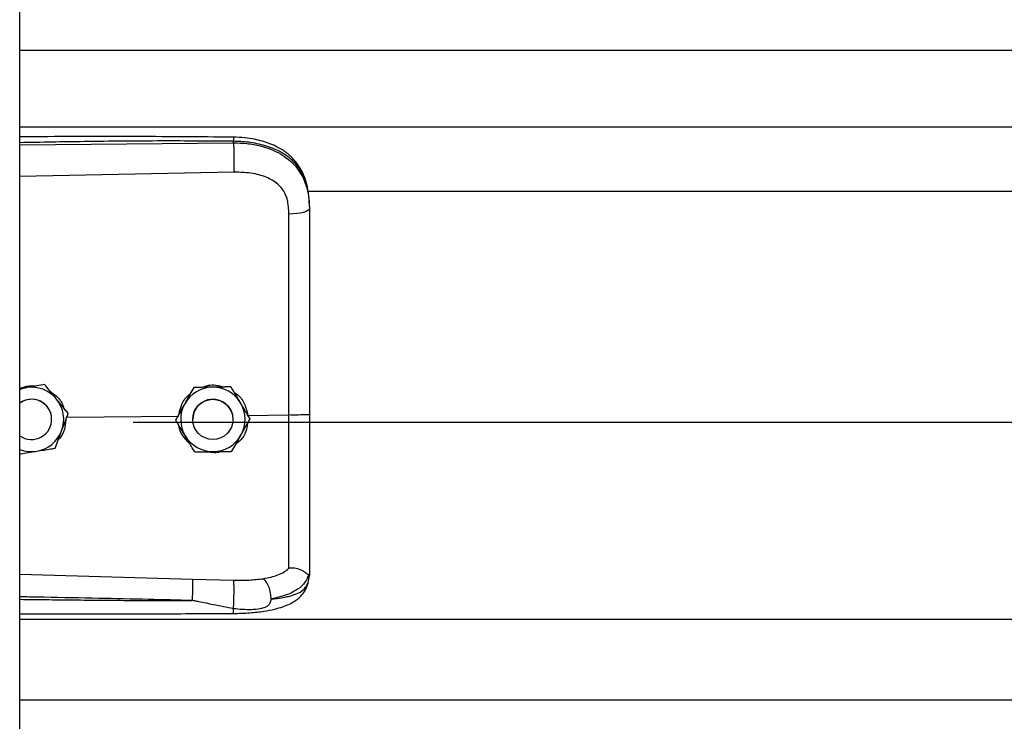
# Model space of a CAD drawing. Header units: inches. Extents: x 170 to 284, y 215 to 248.
# Tile 514 of 656: x 202.5 to 202.762, y 242.244 to 242.43. Entities that reach past the tile are written whole.
import ezdxf

# ---------------------------------------------------------------- set-up
doc = ezdxf.new("R2010")
doc.units = ezdxf.units.IN
doc.header["$LTSCALE"] = 0.25
doc.header["$MEASUREMENT"] = 0
doc.layers.add('LH FRONT OF HOOD', color=7, linetype='Continuous')

msp = doc.modelspace()

# ---------------------------------------------------------------- linework, layer by layer
at = {"layer": 'LH FRONT OF HOOD'}
for p, q in [((202.5003237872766, 239.8211148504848), (202.5003237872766, 244.0215643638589)), ((202.5003237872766, 242.4219916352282), (206.5326438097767, 242.4219916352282)), ((202.5003237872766, 242.4016036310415), (206.5326438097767, 242.4016036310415)), ((202.5571710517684, 242.3973919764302), (202.5571710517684, 242.397803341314)), ((202.5003237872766, 242.3968552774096), (202.5571710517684, 242.3973919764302)), ((202.557267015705, 242.3896031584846), (202.5003237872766, 242.3883936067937)), ((202.5768719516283, 242.384528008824), (206.4560926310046, 242.384528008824)), ((202.5773665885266, 242.3804687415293), (202.5773665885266, 242.3799804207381)), ((202.5020983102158, 242.3323273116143), (202.5003237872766, 242.3320384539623)), ((202.5069763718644, 242.3331234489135), (202.5060478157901, 242.3329723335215)), ((202.5069763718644, 242.3331218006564), (202.5069763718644, 242.3331234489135)), ((202.5466154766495, 242.3323637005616), (202.5466154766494, 242.3323653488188)), ((202.5564989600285, 242.3325120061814), (202.5564989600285, 242.3325136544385)), ((202.5128579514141, 242.3244847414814), (202.5425559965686, 242.324769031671)), ((202.5132301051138, 242.3254669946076), (202.5132301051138, 242.3254686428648)), ((202.5609953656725, 242.3249455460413), (202.5719089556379, 242.3250500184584)), ((202.5088241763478, 242.3238774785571), (202.5088241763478, 242.3238782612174)), ((202.5304915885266, 242.3231355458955), (206.5024760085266, 242.3231355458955)), ((202.5418021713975, 242.3237302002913), (202.5418021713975, 242.3237318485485)), ((202.5463354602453, 242.3238782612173), (202.5463354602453, 242.3238774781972)), ((202.5570358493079, 242.3238774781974), (202.5570358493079, 242.3238782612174)), ((202.5615691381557, 242.3240268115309), (202.5615691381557, 242.3240284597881)), ((202.5003237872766, 242.2827219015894), (202.5462594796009, 242.2813901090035)), ((202.5770268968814, 242.280413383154), (202.5773665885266, 242.2823985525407)), ((202.5773665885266, 242.2829273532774), (202.5773665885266, 242.2823985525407)), ((202.5462594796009, 242.2813901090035), (202.5572451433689, 242.2811279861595)), ((202.5003237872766, 242.2707499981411), (206.5326438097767, 242.2707499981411)), ((202.5003237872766, 242.2493710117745), (206.5326438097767, 242.2493710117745))]:
    msp.add_line(p, q, dxfattribs=at)
at = {"layer": 'LH FRONT OF HOOD', "flags": 128}
for points in [[(202.5773665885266, 242.3799804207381), (202.577262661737, 242.3796846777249), (202.5769547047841, 242.3793998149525), (202.5764540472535, 242.379136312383), (202.5757791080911, 242.3789038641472), (202.5749547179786, 242.3787110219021), (202.5740112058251, 242.3785648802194), (202.5729832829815, 242.3784708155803), (202.5719087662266, 242.3784322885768)], [(202.5003237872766, 242.3318378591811), (202.501007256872, 242.3320754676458), (202.5020983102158, 242.3323273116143)], [(202.5562784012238, 242.326622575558), (202.5568832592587, 242.3251469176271), (202.5570358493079, 242.3238782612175)]]:
    msp.add_lwpolyline(points, dxfattribs=at)
at = {"layer": 'LH FRONT OF HOOD'}
msp.add_circle((202.5516856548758, 242.3238774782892), 0.005350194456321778, dxfattribs=at)
for centre, radius, start, end in [((202.5034739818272, 242.3238782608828), 0.008560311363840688, 39.24773070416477, 99.24772960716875), ((202.5516856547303, 242.323878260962), 0.008560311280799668, 90.85968127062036, 150.8596805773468), ((202.5516856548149, 242.3238782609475), 0.008560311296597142, 30.85968260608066, 90.85968183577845), ((202.5034739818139, 242.3238782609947), 0.005350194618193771, 39.24773075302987, 126.0718980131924), ((202.5034739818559, 242.3238774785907), 0.005350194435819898, 300.0097421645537, 126.0718999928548), ((202.5034739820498, 242.323878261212), 0.005350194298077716, 5.903435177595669e-08, 39.24773054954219), ((202.5034739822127, 242.3238782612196), 0.008560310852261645, 339.2477292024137, 39.24773059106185), ((202.5516856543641, 242.3238782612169), 0.00856031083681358, 150.8596808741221, 210.8596823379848), ((202.5516856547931, 242.3238782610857), 0.005350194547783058, 30.85968222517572, 179.9999985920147), ((202.5516856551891, 242.3238782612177), 0.008560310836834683, 330.859680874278, 30.8596823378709), ((202.5034739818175, 242.3238774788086), 0.005350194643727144, 233.9281021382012, 300.0097413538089), ((202.5034739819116, 242.3238782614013), 0.008560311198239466, 279.2477290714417, 339.2477287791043), ((202.5516856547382, 242.3238782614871), 0.008560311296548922, 210.8596826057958, 270.8596818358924), ((202.5516856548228, 242.3238782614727), 0.0085603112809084, 270.8596812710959, 330.8596805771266), ((202.5034739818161, 242.3238782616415), 0.00856031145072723, 248.407675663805, 279.2477294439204)]:
    msp.add_arc(centre, radius, start, end, dxfattribs=at)
for points, knots in [([(202.5571524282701, 242.3988954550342), (202.5479354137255, 242.3989633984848), (202.5298485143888, 242.3990967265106), (202.5109049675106, 242.3990393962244), (202.5011792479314, 242.3989866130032), (202.5003237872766, 242.3989819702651)], [0, 0, 0, 0, 0.4865830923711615, 0.9548405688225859, 1, 1, 1, 1]), ([(202.5571710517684, 242.397803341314), (202.5508652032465, 242.3978426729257), (202.5376261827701, 242.3979252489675), (202.518676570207, 242.3977440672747), (202.5060360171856, 242.3975230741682), (202.5003237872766, 242.3974232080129)], [0, 0, 0, 0, 0.3326703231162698, 0.6984356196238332, 1, 1, 1, 1]), ([(202.5571522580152, 242.3988795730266), (202.5571534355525, 242.3988835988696), (202.5571574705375, 242.3988973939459), (202.5571626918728, 242.398782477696), (202.5571693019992, 242.3984896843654), (202.5571703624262, 242.3980737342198), (202.5571710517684, 242.397803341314)], [0, 0, 0, 0, 0.09787641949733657, 0.3353863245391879, 0.5679606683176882, 1, 1, 1, 1]), ([(202.5772801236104, 242.3825118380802), (202.5771611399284, 242.3835822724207), (202.5769457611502, 242.3855199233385), (202.576200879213, 242.3880385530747), (202.5753436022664, 242.389948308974), (202.574268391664, 242.3917009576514), (202.5729533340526, 242.3932892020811), (202.5714826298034, 242.3945841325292), (202.5701089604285, 242.3955440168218), (202.568666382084, 242.3963754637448), (202.5662881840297, 242.3974425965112), (202.5633517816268, 242.3982554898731), (202.560042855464, 242.398783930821), (202.5581510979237, 242.3988569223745), (202.5571524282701, 242.3988954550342)], [0, 0, 0, 0, 0.1084465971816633, 0.1963050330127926, 0.2691828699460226, 0.3279968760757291, 0.4149595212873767, 0.4916410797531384, 0.5389760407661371, 0.5941910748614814, 0.6694152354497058, 0.8148545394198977, 0.9022606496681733, 1, 1, 1, 1]), ([(202.5773665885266, 242.3804687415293), (202.5773038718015, 242.3818252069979), (202.5771854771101, 242.384385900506), (202.5762159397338, 242.387876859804), (202.5749267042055, 242.3902887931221), (202.5735628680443, 242.3919915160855), (202.5724799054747, 242.393034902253), (202.571420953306, 242.3938633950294), (202.5704315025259, 242.3945233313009), (202.5691971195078, 242.395218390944), (202.5676031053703, 242.3959441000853), (202.5649393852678, 242.3968521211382), (202.5614042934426, 242.3976120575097), (202.5584977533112, 242.397743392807), (202.5571710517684, 242.397803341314)], [0, 0, 0, 0, 0.1307156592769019, 0.2467609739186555, 0.3577928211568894, 0.4170971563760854, 0.4791482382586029, 0.5177152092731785, 0.5590896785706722, 0.6032945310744, 0.6633484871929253, 0.735369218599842, 0.8792082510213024, 1, 1, 1, 1]), ([(202.5571710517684, 242.3973919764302), (202.5571927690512, 242.3968161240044), (202.5572378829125, 242.3956198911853), (202.5572788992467, 242.393394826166), (202.5572921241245, 242.3912174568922), (202.5572751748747, 242.3901277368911), (202.557267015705, 242.3896031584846)], [0, 0, 0, 0, 0.2406941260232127, 0.499999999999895, 0.7593058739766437, 1, 1, 1, 1]), ([(202.5571710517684, 242.3973919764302), (202.5583678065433, 242.3973603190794), (202.5608000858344, 242.3972959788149), (202.5641296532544, 242.3966772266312), (202.5671080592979, 242.3957340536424), (202.5696396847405, 242.3945204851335), (202.5718852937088, 242.3929745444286), (202.573747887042, 242.3911393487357), (202.5752415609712, 242.3890041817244), (202.5764108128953, 242.3864496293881), (202.5772076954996, 242.383373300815), (202.5773131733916, 242.3811210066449), (202.5773665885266, 242.3799804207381)], [0, 0, 0, 0, 0.1094013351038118, 0.2223468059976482, 0.315179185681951, 0.4102231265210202, 0.5012749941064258, 0.5946006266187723, 0.6834485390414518, 0.7745330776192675, 0.8858211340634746, 1, 1, 1, 1]), ([(202.5714831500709, 242.3823655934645), (202.5714831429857, 242.3823656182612), (202.5713805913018, 242.3827245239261), (202.5708853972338, 242.3841307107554), (202.5693493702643, 242.3863333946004), (202.5662823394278, 242.3882366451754), (202.5621661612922, 242.3894483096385), (202.559013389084, 242.3895479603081), (202.557267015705, 242.3896031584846)], [0, 0, 0, 0, 4.497367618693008e-06, 0.06509473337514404, 0.261670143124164, 0.4753105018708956, 0.709365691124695, 1, 1, 1, 1]), ([(202.5719087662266, 242.3784322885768), (202.571838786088, 242.3797569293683), (202.5717688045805, 242.3810815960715), (202.5714831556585, 242.3823655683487), (202.5714831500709, 242.3823655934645)], [0, 0, 0, 0, 0.999980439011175, 1, 1, 1, 1]), ([(202.5773665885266, 242.3799804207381), (202.5773665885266, 242.3763502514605), (202.5773665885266, 242.3690793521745), (202.5773665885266, 242.357998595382), (202.5773665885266, 242.3468160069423), (202.5773665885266, 242.3358473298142), (202.5773665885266, 242.3285995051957), (202.5773665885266, 242.3251197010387)], [0, 0, 0, 0, 0.2027568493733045, 0.4061035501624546, 0.60886041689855, 0.8122072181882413, 1, 1, 1, 1]), ([(202.5719089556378, 242.3250500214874), (202.5719089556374, 242.3250500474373), (202.5719088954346, 242.3284363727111), (202.5719088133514, 242.3354830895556), (202.5719087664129, 242.3461562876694), (202.5719087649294, 242.3570323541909), (202.5719087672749, 242.3678196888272), (202.571908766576, 242.3748947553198), (202.5719087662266, 242.3784322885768)], [0, 0, 0, 0, 1.439079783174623e-06, 0.1877923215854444, 0.3908439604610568, 0.5938956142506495, 0.796947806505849, 1, 1, 1, 1]), ([(202.5003237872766, 242.3321573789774), (202.5011614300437, 242.3324380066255), (202.5025706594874, 242.3329101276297), (202.5040437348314, 242.3327915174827), (202.5046412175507, 242.3327434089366)], [0, 0, 0, 0, 0.5943977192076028, 1, 1, 1, 1]), ([(202.5069763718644, 242.3331218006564), (202.506300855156, 242.3330117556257), (202.5049339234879, 242.3327890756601), (202.5032688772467, 242.3325179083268), (202.5023156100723, 242.332362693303), (202.5020983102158, 242.3323273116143)], [0, 0, 0, 0, 0.42997043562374, 0.870060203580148, 0.9999999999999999, 0.9999999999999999, 0.9999999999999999, 0.9999999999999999]), ([(202.5101032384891, 242.329296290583), (202.5099795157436, 242.3294477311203), (202.5090118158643, 242.3306322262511), (202.5079506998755, 242.3319309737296), (202.5070713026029, 242.3330072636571), (202.5069763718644, 242.3331234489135)], [0, 0, 0, 0, 0.1156468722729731, 0.9045342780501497, 1, 1, 1, 1]), ([(202.5101032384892, 242.3292941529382), (202.5099795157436, 242.3294455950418), (202.5090118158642, 242.3306301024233), (202.5079506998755, 242.3319290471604), (202.5070713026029, 242.3330055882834), (202.5069763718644, 242.3331218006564)], [0, 0, 0, 0, 0.115646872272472, 0.9045342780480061, 1, 1, 1, 1]), ([(202.5466154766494, 242.3323653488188), (202.5462822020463, 242.3317676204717), (202.5456078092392, 242.3305580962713), (202.5447863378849, 242.3290847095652), (202.5443160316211, 242.3282411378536), (202.5442088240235, 242.3280488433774)], [0, 0, 0, 0, 0.4299704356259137, 0.8700602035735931, 1, 1, 1, 1]), ([(202.5466154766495, 242.3323637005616), (202.5462822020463, 242.3317658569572), (202.5456078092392, 242.3305560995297), (202.5447863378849, 242.3290825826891), (202.5443160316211, 242.3282390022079), (202.5442088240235, 242.3280467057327)], [0, 0, 0, 0, 0.4299704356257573, 0.8700602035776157, 1, 1, 1, 1]), ([(202.551557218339, 242.3324397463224), (202.5502851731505, 242.3324206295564), (202.5485886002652, 242.3323951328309), (202.5470103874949, 242.3323713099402), (202.5466154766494, 242.3323653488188)], [0, 0, 0, 0, 0.7497733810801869, 0.9999999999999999, 0.9999999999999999, 0.9999999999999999, 0.9999999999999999]), ([(202.551557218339, 242.3324376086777), (202.5502851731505, 242.3324185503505), (202.5485886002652, 242.332393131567), (202.5470103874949, 242.3323695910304), (202.5466154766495, 242.3323637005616)], [0, 0, 0, 0, 0.749773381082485, 1, 1, 1, 1]), ([(202.5487618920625, 242.3323976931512), (202.5493308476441, 242.3326109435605), (202.5505122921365, 242.333053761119), (202.5525568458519, 242.3331088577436), (202.5538940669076, 242.3327020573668), (202.5546062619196, 242.3324853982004)], [0, 0, 0, 0, 0.3027399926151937, 0.6286439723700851, 1, 1, 1, 1]), ([(202.5564989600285, 242.3325136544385), (202.5558146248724, 242.3325034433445), (202.5544298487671, 242.332482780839), (202.5527430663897, 242.3324575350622), (202.5517773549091, 242.3324430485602), (202.551557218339, 242.3324397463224)], [0, 0, 0, 0, 0.4299704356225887, 0.870060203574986, 0.9999999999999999, 0.9999999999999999, 0.9999999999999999, 0.9999999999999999]), ([(202.5564989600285, 242.3325120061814), (202.5558146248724, 242.3325016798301), (202.5544298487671, 242.3324807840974), (202.5527430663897, 242.3324554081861), (202.5517773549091, 242.3324409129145), (202.551557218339, 242.3324376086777)], [0, 0, 0, 0, 0.4299704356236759, 0.8700602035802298, 1, 1, 1, 1]), ([(202.5590340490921, 242.3282713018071), (202.5589337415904, 242.3284391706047), (202.5581491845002, 242.3297521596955), (202.5572888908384, 242.3311918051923), (202.5565759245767, 242.3323848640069), (202.5564989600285, 242.3325136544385)], [0, 0, 0, 0, 0.1156468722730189, 0.9045342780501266, 1, 1, 1, 1]), ([(202.5590340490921, 242.3282691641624), (202.5589337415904, 242.3284370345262), (202.5581491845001, 242.3297500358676), (202.5572888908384, 242.3311898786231), (202.5565759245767, 242.3323831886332), (202.5564989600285, 242.3325120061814)], [0, 0, 0, 0, 0.1156468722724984, 0.9045342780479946, 1, 1, 1, 1]), ([(202.5082475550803, 242.3314274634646), (202.5088969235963, 242.330999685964), (202.5103878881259, 242.3300174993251), (202.5116895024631, 242.3282850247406), (202.5119654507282, 242.3270487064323), (202.5120208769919, 242.3268003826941)], [0, 0, 0, 0, 0.3814222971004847, 0.8757540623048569, 1, 1, 1, 1]), ([(202.5427198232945, 242.3253779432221), (202.5428822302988, 242.3261299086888), (202.5432611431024, 242.3278843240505), (202.5443905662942, 242.3297248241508), (202.5454303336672, 242.3304562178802), (202.545628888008, 242.3305958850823)], [0, 0, 0, 0, 0.3776771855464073, 0.8811610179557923, 1, 1, 1, 1]), ([(202.5573738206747, 242.3310496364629), (202.5576189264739, 242.3309017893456), (202.5587517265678, 242.3302184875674), (202.5602255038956, 242.3281190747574), (202.5607326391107, 242.3260285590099), (202.5609953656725, 242.3249455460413)], [0, 0, 0, 0, 0.1174426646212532, 0.5427821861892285, 1, 1, 1, 1]), ([(202.5132301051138, 242.3254686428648), (202.5129660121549, 242.3257919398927), (202.5119668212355, 242.327015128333), (202.5108931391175, 242.3283293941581), (202.5101032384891, 242.329296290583)], [0, 0, 0, 0, 0.2643068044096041, 1, 1, 1, 1]), ([(202.5132301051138, 242.3254669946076), (202.5129660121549, 242.3257902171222), (202.5119668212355, 242.3270131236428), (202.5108931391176, 242.3283273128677), (202.5101032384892, 242.3292941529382)], [0, 0, 0, 0, 0.2643068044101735, 1, 1, 1, 1]), ([(202.5442088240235, 242.3280488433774), (202.54358933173, 242.3269376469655), (202.54276309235, 242.3254556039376), (202.541994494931, 242.3240768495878), (202.5418021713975, 242.3237318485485)], [0, 0, 0, 0, 0.7497733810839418, 0.9999999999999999, 0.9999999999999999, 0.9999999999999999, 0.9999999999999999]), ([(202.5442088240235, 242.3280467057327), (202.54358933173, 242.3269355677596), (202.54276309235, 242.3254536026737), (202.541994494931, 242.3240751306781), (202.5418021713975, 242.3237302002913)], [0, 0, 0, 0, 0.7497733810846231, 1, 1, 1, 1]), ([(202.5615691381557, 242.3240284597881), (202.5613550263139, 242.3243868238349), (202.5605449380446, 242.3257426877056), (202.5596744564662, 242.3271995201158), (202.5590340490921, 242.3282713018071)], [0, 0, 0, 0, 0.2643068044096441, 1, 1, 1, 1]), ([(202.5615691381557, 242.3240268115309), (202.5613550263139, 242.3243851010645), (202.5605449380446, 242.3257406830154), (202.5596744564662, 242.3271974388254), (202.5590340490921, 242.3282691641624)], [0, 0, 0, 0, 0.2643068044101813, 1, 1, 1, 1]), ([(202.5114789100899, 242.3208451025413), (202.5119296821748, 242.3220347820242), (202.5125308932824, 242.3236215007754), (202.513090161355, 242.3250976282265), (202.5132301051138, 242.3254669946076)], [0, 0, 0, 0, 0.7497733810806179, 1, 1, 1, 1]), ([(202.5719087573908, 242.2843594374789), (202.5719087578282, 242.2846221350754), (202.5719087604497, 242.2861966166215), (202.5719087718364, 242.2896280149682), (202.5719088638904, 242.29522934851), (202.5719091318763, 242.3016691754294), (202.5719094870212, 242.3088952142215), (202.5719097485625, 242.3167700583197), (202.5719097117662, 242.3222980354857), (202.5719096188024, 242.3250499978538), (202.5719096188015, 242.3250500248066)], [0, 0, 0, 0, 0.03155846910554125, 0.1891461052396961, 0.3467338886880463, 0.5043277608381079, 0.6619226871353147, 0.8309600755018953, 0.9999983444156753, 1, 1, 1, 1]), ([(202.5773665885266, 242.3251197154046), (202.5772853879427, 242.3251083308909), (202.5771229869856, 242.3250855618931), (202.5758701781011, 242.3250575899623), (202.5740727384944, 242.3250415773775), (202.5726306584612, 242.3250472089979), (202.5719096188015, 242.3250500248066)], [0, 0, 0, 0, 0.2500007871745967, 0.5000009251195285, 0.7500005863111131, 1, 1, 1, 1]), ([(202.5773665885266, 242.3251197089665), (202.5773665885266, 242.3220824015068), (202.5773665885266, 242.3159069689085), (202.5773665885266, 242.3071200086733), (202.5773665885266, 242.298953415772), (202.5773665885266, 242.2923733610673), (202.5773665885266, 242.2869886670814), (202.5773665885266, 242.2842881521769), (202.5773665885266, 242.2829273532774)], [0, 0, 0, 0, 0.1870908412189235, 0.3803918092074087, 0.5558755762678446, 0.7364481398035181, 0.8671952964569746, 1, 1, 1, 1]), ([(202.5125641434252, 242.32370930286), (202.5124880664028, 242.3228835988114), (202.5123259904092, 242.3211245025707), (202.5114771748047, 242.3193165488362), (202.5106929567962, 242.3186158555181), (202.5106041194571, 242.3185364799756)], [0, 0, 0, 0, 0.4395923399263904, 0.9365162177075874, 1, 1, 1, 1]), ([(202.5443372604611, 242.3194873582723), (202.5442369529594, 242.3196552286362), (202.5434523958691, 242.3209682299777), (202.5425921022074, 242.3224080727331), (202.5418791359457, 242.3236013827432), (202.5418021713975, 242.3237302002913)], [0, 0, 0, 0, 0.1156468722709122, 0.9045342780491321, 1, 1, 1, 1]), ([(202.5456180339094, 242.317344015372), (202.5449669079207, 242.3180061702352), (202.5436188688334, 242.3193770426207), (202.5427172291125, 242.3212479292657), (202.5426726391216, 242.3222609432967), (202.5426720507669, 242.3222743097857)], [0, 0, 0, 0, 0.4797011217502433, 0.9931347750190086, 1, 1, 1, 1]), ([(202.5608892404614, 242.3228071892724), (202.5607771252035, 242.3220939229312), (202.5605144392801, 242.3204227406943), (202.5593601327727, 242.3185000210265), (202.5582254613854, 242.317648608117), (202.5578606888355, 242.3173748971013)], [0, 0, 0, 0, 0.3356490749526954, 0.7864254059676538, 1, 1, 1, 1]), ([(202.5591624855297, 242.319709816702), (202.5597819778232, 242.3208210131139), (202.5606082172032, 242.3223030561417), (202.5613768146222, 242.3236818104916), (202.5615691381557, 242.3240268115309)], [0, 0, 0, 0, 0.7497733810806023, 1, 1, 1, 1]), ([(202.509727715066, 242.3162236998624), (202.5099702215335, 242.3168636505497), (202.5104609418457, 242.318158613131), (202.5110586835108, 242.3197360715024), (202.5114009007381, 242.3206392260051), (202.5114789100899, 242.3208451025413)], [0, 0, 0, 0, 0.4299704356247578, 0.8700602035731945, 0.9999999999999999, 0.9999999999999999, 0.9999999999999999, 0.9999999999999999]), ([(202.5468723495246, 242.3152450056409), (202.5466582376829, 242.3156032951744), (202.5458481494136, 242.3169588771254), (202.5449776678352, 242.3184156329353), (202.5443372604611, 242.3194873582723)], [0, 0, 0, 0, 0.2643068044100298, 1, 1, 1, 1]), ([(202.5567558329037, 242.3153933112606), (202.5570891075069, 242.3159910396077), (202.557763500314, 242.3172005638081), (202.5585849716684, 242.3186739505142), (202.5590552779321, 242.3195175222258), (202.5591624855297, 242.319709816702)], [0, 0, 0, 0, 0.4299704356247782, 0.8700602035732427, 1, 1, 1, 1]), ([(202.5003237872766, 242.3146925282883), (202.5008835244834, 242.3147836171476), (202.5021352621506, 242.3149873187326), (202.5036792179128, 242.3152386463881), (202.5046323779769, 242.315393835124), (202.5048496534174, 242.3154292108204)], [0, 0, 0, 0, 0.3844201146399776, 0.8596768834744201, 0.9999999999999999, 0.9999999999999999, 0.9999999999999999, 0.9999999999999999]), ([(202.5048496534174, 242.3154292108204), (202.5061053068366, 242.3156336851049), (202.5077800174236, 242.3159063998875), (202.5093378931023, 242.3161601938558), (202.509727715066, 242.3162236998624)], [0, 0, 0, 0, 0.7497733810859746, 1, 1, 1, 1]), ([(202.5468723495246, 242.3152450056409), (202.5475566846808, 242.3152552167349), (202.5489414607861, 242.3152758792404), (202.5506282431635, 242.3153011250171), (202.5515939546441, 242.3153156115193), (202.5518140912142, 242.315318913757)], [0, 0, 0, 0, 0.4299704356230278, 0.8700602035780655, 1, 1, 1, 1]), ([(202.5539583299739, 242.3153511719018), (202.5538644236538, 242.3153145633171), (202.5530900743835, 242.3150126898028), (202.5517940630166, 242.3149537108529), (202.5506860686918, 242.3152062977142), (202.550292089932, 242.3152961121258)], [0, 0, 0, 0, 0.0816716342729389, 0.6734623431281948, 1, 1, 1, 1]), ([(202.5518140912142, 242.315318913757), (202.5530861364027, 242.315338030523), (202.554782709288, 242.3153635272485), (202.5563609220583, 242.3153873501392), (202.5567558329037, 242.3153933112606)], [0, 0, 0, 0, 0.7497733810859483, 1, 1, 1, 1]), ([(202.5650745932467, 242.2815354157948), (202.566448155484, 242.2818232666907), (202.5685325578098, 242.2822600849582), (202.5707083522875, 242.2833007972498), (202.5715073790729, 242.2840060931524), (202.5719087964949, 242.2843604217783)], [0, 0, 0, 0, 0.4901989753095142, 0.7438846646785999, 0.9999999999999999, 0.9999999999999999, 0.9999999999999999, 0.9999999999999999]), ([(202.5771737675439, 242.2826768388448), (202.5768981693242, 242.2819548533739), (202.5763321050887, 242.2804719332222), (202.5742792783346, 242.2786386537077), (202.5712910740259, 242.2770806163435), (202.5685640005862, 242.2764574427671), (202.5671641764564, 242.2761375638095)], [0, 0, 0, 0, 0.2305257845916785, 0.4734878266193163, 0.7297379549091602, 0.9999999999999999, 0.9999999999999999, 0.9999999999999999, 0.9999999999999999]), ([(202.5771695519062, 242.2826770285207), (202.5771204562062, 242.282668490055), (202.5770196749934, 242.282650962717), (202.5767280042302, 242.2828371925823), (202.5762625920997, 242.283168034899), (202.5753863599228, 242.2837481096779), (202.5739071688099, 242.2843662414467), (202.5725663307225, 242.2843623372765), (202.5719087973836, 242.2843604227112)], [0, 0, 0, 0, 0.1136768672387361, 0.2333502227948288, 0.3620694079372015, 0.501916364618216, 0.7557448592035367, 0.9999999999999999, 0.9999999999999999, 0.9999999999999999, 0.9999999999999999]), ([(202.5773665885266, 242.2829273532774), (202.5773665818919, 242.2829260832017), (202.5773665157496, 242.2829134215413), (202.5773593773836, 242.2828092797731), (202.5772609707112, 242.282730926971), (202.5771732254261, 242.2826610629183)], [0, 0, 0, 0, 0.01193493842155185, 0.118981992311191, 1, 1, 1, 1]), ([(202.546259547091, 242.2813901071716), (202.5462661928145, 242.2811512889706), (202.5462764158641, 242.2807839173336), (202.5462743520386, 242.2799219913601), (202.5462667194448, 242.2791471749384), (202.5462524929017, 242.2782866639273), (202.5462275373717, 242.277127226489), (202.5462011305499, 242.2762838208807), (202.5461839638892, 242.2757355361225)], [0, 0, 0, 0, 0.2394514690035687, 0.3683457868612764, 0.4999761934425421, 0.6316105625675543, 0.7605158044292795, 0.9999999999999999, 0.9999999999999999, 0.9999999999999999, 0.9999999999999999]), ([(202.5571140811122, 242.2723043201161), (202.5586021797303, 242.2723403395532), (202.5613833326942, 242.2724076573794), (202.565118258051, 242.2728306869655), (202.5679935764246, 242.2733900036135), (202.5700949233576, 242.2739985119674), (202.5716777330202, 242.2746066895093), (202.5730534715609, 242.2753019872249), (202.5743254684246, 242.2761847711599), (202.5754526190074, 242.2772596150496), (202.5764664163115, 242.2786784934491), (202.5768210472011, 242.2797804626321), (202.5770099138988, 242.2803673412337)], [0, 0, 0, 0, 0.1696911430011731, 0.31714096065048, 0.4424359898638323, 0.5384364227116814, 0.6083291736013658, 0.6840959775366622, 0.7426779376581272, 0.8151683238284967, 0.901563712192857, 1, 1, 1, 1]), ([(202.5571597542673, 242.2735574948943), (202.5571757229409, 242.2737980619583), (202.5572094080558, 242.2743055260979), (202.5572542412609, 242.2753156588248), (202.5572912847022, 242.2765030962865), (202.5573140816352, 242.2777749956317), (202.5573192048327, 242.2789784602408), (202.5573067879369, 242.2799743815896), (202.5572816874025, 242.280713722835), (202.5572568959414, 242.2809947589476), (202.5572451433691, 242.2811279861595)], [0, 0, 0, 0, 0.1098512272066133, 0.2317256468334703, 0.3631776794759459, 0.4999999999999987, 0.6368223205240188, 0.7682743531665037, 0.890148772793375, 1, 1, 1, 1]), ([(202.5572451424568, 242.2811279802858), (202.5585972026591, 242.2811207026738), (202.5612992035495, 242.2811061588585), (202.5638058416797, 242.2813906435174), (202.5650581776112, 242.2815327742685)], [0, 0, 0, 0, 0.5003922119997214, 1, 1, 1, 1]), ([(202.5671636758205, 242.2761343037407), (202.567138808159, 242.2766643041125), (202.5670871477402, 242.2777653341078), (202.5666114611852, 242.2794277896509), (202.5659067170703, 242.2808158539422), (202.5653435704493, 242.281301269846), (202.565072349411, 242.2815350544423)], [0, 0, 0, 0, 0.2405618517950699, 0.4997464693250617, 0.7590693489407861, 1, 1, 1, 1]), ([(202.5671652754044, 242.2761358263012), (202.5677115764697, 242.2761929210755), (202.5690165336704, 242.2763293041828), (202.570415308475, 242.2765574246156), (202.5713702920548, 242.2767513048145), (202.5726036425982, 242.277029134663), (202.5742899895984, 242.2775953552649), (202.5761097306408, 242.2787208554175), (202.5767152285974, 242.2798382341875), (202.5770268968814, 242.280413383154)], [0, 0, 0, 0, 0.1091879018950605, 0.2608187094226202, 0.3077983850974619, 0.3355235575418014, 0.5627886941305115, 0.7749539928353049, 1, 1, 1, 1]), ([(202.5461838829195, 242.2757331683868), (202.5422838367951, 242.2758324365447), (202.5340137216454, 242.2760429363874), (202.5209017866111, 242.2763251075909), (202.5099538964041, 242.2765376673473), (202.502937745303, 242.2766657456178), (202.5007627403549, 242.2767037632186), (202.5003237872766, 242.2767114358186)], [0, 0, 0, 0, 0.2551597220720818, 0.5410705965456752, 0.8577348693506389, 0.9712884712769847, 1, 1, 1, 1]), ([(202.5003237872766, 242.2760663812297), (202.5029214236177, 242.2760344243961), (202.5079874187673, 242.2759721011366), (202.5155515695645, 242.2758912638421), (202.5232037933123, 242.2758219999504), (202.5309617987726, 242.2757704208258), (202.5386843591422, 242.2757373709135), (202.5437212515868, 242.2757345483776), (202.5461838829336, 242.2757331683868)], [0, 0, 0, 0, 0.1699411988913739, 0.3314248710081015, 0.4948424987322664, 0.6705311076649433, 0.8389164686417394, 1, 1, 1, 1]), ([(202.5571597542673, 242.2735574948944), (202.5553789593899, 242.2739035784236), (202.5523238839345, 242.2744973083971), (202.5488879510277, 242.2752173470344), (202.5471497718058, 242.2755746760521), (202.5466522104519, 242.2756758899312), (202.5465016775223, 242.2757019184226), (202.5464513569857, 242.2757106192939)], [0, 0, 0, 0, 0.5022803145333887, 0.8616962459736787, 0.9584272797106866, 0.9861029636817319, 1, 1, 1, 1]), ([(202.5671650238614, 242.2761326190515), (202.567090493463, 242.2757623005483), (202.5669865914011, 242.2752460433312), (202.5666148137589, 242.2746486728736), (202.5661941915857, 242.2742157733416), (202.5653904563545, 242.2737712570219), (202.5639131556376, 242.273409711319), (202.561152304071, 242.273169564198), (202.5587555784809, 242.2734024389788), (202.5571597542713, 242.2735574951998)], [0, 0, 0, 0, 0.1001269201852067, 0.1395859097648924, 0.1897135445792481, 0.2582342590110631, 0.3697357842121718, 0.5803479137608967, 1, 1, 1, 1]), ([(202.5003237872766, 242.2721671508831), (202.5039899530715, 242.2721678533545), (202.5154624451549, 242.2721700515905), (202.5343932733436, 242.2721978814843), (202.5496564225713, 242.2722693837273), (202.557114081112, 242.272304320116)], [0, 0, 0, 0, 0.1936599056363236, 0.6060178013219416, 0.9999999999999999, 0.9999999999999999, 0.9999999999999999, 0.9999999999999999]), ([(202.5571140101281, 242.2723262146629), (202.5571147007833, 242.2723193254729), (202.5571212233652, 242.2722542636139), (202.5571321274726, 242.2724439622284), (202.5571462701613, 242.2727708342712), (202.5571549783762, 242.2732033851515), (202.5571589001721, 242.2734941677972), (202.5571597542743, 242.2735574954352)], [0, 0, 0, 0, 0.03436730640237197, 0.324566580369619, 0.6210149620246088, 0.9174633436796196, 1, 1, 1, 1])]:
    msp.add_open_spline(points, degree=3, knots=knots, dxfattribs=at)

doc.saveas('drawing.dxf')
